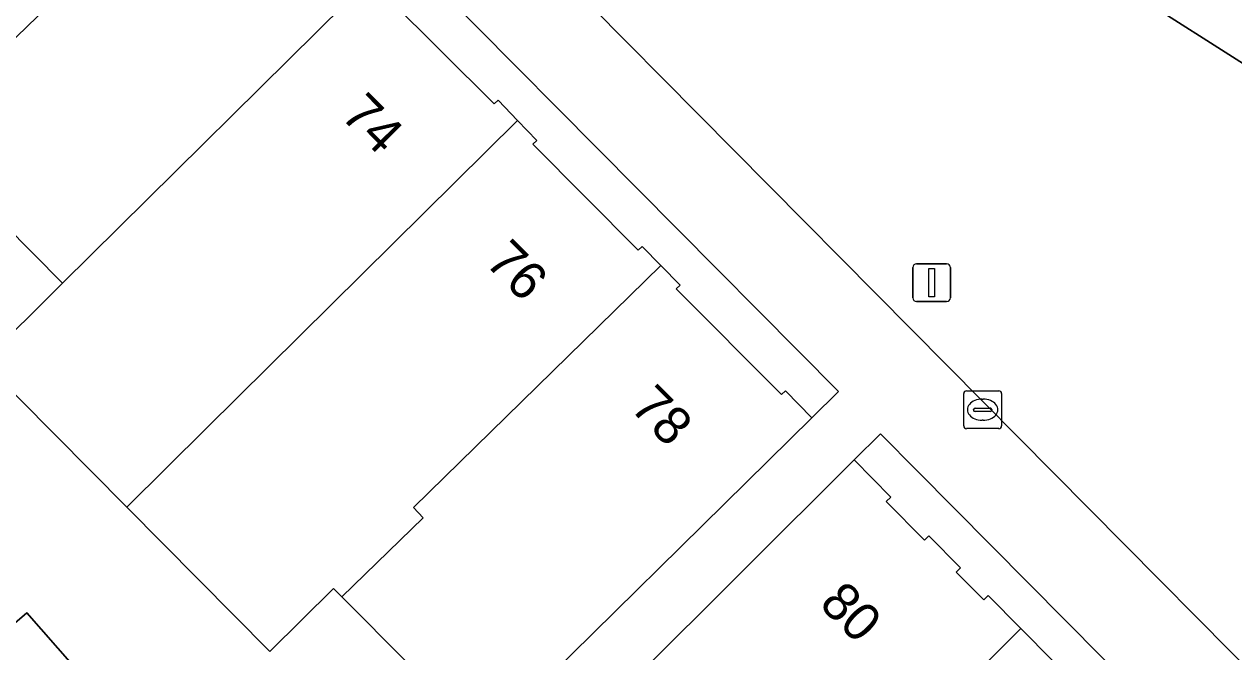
# Model space of a CAD drawing. Extents: x 160377 to 161131, y 383938 to 384853.
# Drawn here: x 160622.12 to 160654.07, y 384671.33 to 384687.91 of the extents above; entities that cross this region are included whole.
import ezdxf

# ---------------------------------------------------------------- set-up
doc = ezdxf.new("R2010")
doc.units = 0
for name, color, linetype in [('IMGEO_Erf', 7, 'Continuous'), ('IMGEO_Groenvoorziening', 7, 'Continuous'), ('IMGEO_Kolk', 7, 'Continuous'), ('IMGEO_Lichtmast', 7, 'Continuous'), ('IMGEO_Pand', 7, 'Continuous'), ('IMGEO_Pand_nummerreeks', 7, 'Continuous'), ('IMGEO_Voetpad_open', 7, 'Continuous')]:
    doc.layers.add(name, color=color, linetype=linetype)

msp = doc.modelspace()

# ---------------------------------------------------------------- linework, layer by layer
at = {"layer": 'IMGEO_Erf'}
for points in [[(160631.745, 384688.587), (160634.533, 384685.809), (160634.634, 384685.906), (160635.146, 384685.372), (160635.659, 384684.837), (160635.558, 384684.74), (160638.339, 384681.942), (160638.439, 384682.04), (160638.933, 384681.538), (160639.443, 384681.02), (160639.343, 384680.922), (160642.125, 384678.128), (160642.225, 384678.226), (160642.918, 384677.515), (160643.623, 384678.211), (160622.397, 384699.635)], [(160620.126, 384670.564), (160624.448, 384665.225), (160626.128, 384664.095), (160627.916, 384667.092), (160631.018, 384665.242), (160631.905, 384666.636), (160634.272, 384668.99), (160634.028, 384669.244), (160630.508, 384672.782), (160630.29, 384673.007), (160628.611, 384671.342), (160624.829, 384675.156), (160621.032, 384678.985), (160623.136, 384681.071), (160619.246, 384684.994)], [(160681.86, 384639.621), (160644.733, 384677.091), (160644.038, 384676.399), (160645.004, 384675.417), (160644.889, 384675.305), (160645.901, 384674.284), (160646.014, 384674.397), (160646.851, 384673.553), (160646.737, 384673.44), (160647.465, 384672.704), (160647.579, 384672.817), (160648.438, 384671.947), (160649.285, 384671.089)], [(160621.689, 384671.929), (160622.188, 384672.365), (160623.385, 384670.994), (160621.323, 384669.193)]]:
    msp.add_lwpolyline(points, dxfattribs=at)
at = {"layer": 'IMGEO_Groenvoorziening'}
for points in [[(160698.98, 384657.32), (160698.575, 384656.395), (160697.945, 384655.212), (160685.994, 384663.226), (160682.235, 384661.307), (160677.697, 384659.686), (160676.848, 384661.961), (160675.895, 384663.243), (160674.422, 384663.885), (160673.445, 384664.072), (160673.271, 384664.869), (160675.816, 384666.92), (160679.497, 384669.474), (160679.875, 384670.623), (160679.519, 384670.849), (160671.271, 384676.09), (160634.693, 384699.359)], [(160626.786, 384698.809), (160654.934, 384670.374), (160682.549, 384642.503), (160683.274, 384641.795)]]:
    msp.add_lwpolyline(points, dxfattribs=at)
at = {"layer": 'IMGEO_Kolk'}
for p, q in [((160646.932, 384677.301), (160646.932, 384678.153)), ((160647.007, 384678.227), (160647.859, 384678.227)), ((160647.933, 384678.153), (160647.933, 384677.301)), ((160647.191, 384677.721), (160647.191, 384677.733)), ((160647.234, 384677.77), (160647.632, 384677.77)), ((160647.42, 384678.007), (160647.445, 384678.007)), ((160647.675, 384677.733), (160647.675, 384677.721)), ((160647.629, 384677.684), (160647.231, 384677.684)), ((160647.443, 384677.447), (160647.418, 384677.447)), ((160647.859, 384677.227), (160647.007, 384677.227))]:
    msp.add_line(p, q, dxfattribs=at)
for points in [[(160646.932, 384677.301), (160646.932, 384678.153)], [(160647.007, 384678.227), (160647.859, 384678.227)], [(160647.933, 384678.153), (160647.933, 384677.301)], [(160647.859, 384677.227), (160647.007, 384677.227)]]:
    msp.add_lwpolyline(points, dxfattribs=at)
for centre, radius, start, end in [((160647.009, 384678.151), 0.0765, 91.552, 178.448), ((160647.009, 384678.151), 0.0765, 91.552, 178.448), ((160647.857, 384678.151), 0.0765, 1.552, 88.448), ((160647.857, 384678.151), 0.0765, 1.552, 88.448), ((160647.231, 384677.73), 0.0403, 85.8775, 175.7526), ((160647.636, 384677.732), 0.0386, 1.7309, 96.639), ((160647.228, 384677.72), 0.0366, 178.938, 274.7102), ((160647.632, 384677.727), 0.043, 264.8664, 352.4533), ((160647.009, 384677.303), 0.0765, 181.552, 268.448), ((160647.009, 384677.303), 0.0765, 181.552, 268.448), ((160647.857, 384677.303), 0.0765, 271.552, 358.448), ((160647.857, 384677.303), 0.0765, 271.552, 358.448)]:
    msp.add_arc(centre, radius, start, end, dxfattribs=at)
for centre, major_axis, ratio, start_param, end_param in [((160647.419, 384677.727), (-0.387, 0.002), 0.722429, 4.712389, 7.853982), ((160647.444, 384677.727), (-0.39, 0.002), 0.717154, 1.570796, 4.712389)]:
    msp.add_ellipse(centre, major_axis=major_axis, ratio=ratio, start_param=start_param, end_param=end_param, dxfattribs=at)
at = {"layer": 'IMGEO_Lichtmast'}
for p, q in [((160645.69, 384681.584), (160646.48, 384681.584)), ((160646.48, 384681.584), (160645.69, 384681.584)), ((160645.59, 384680.684), (160645.59, 384681.484)), ((160645.59, 384681.484), (160645.59, 384680.684)), ((160646.58, 384681.484), (160646.58, 384680.684)), ((160646.58, 384680.684), (160646.58, 384681.484)), ((160646.48, 384680.584), (160645.69, 384680.584)), ((160645.69, 384680.584), (160646.48, 384680.584))]:
    msp.add_line(p, q, dxfattribs=at)
msp.add_lwpolyline([(160646.01, 384681.459), (160646.16, 384681.459), (160646.16, 384680.709), (160646.01, 384680.709), (160646.01, 384681.459)], dxfattribs=at)
for centre, start, end in [((160645.69, 384681.484), 90, 180), ((160645.69, 384681.484), 90, 180), ((160646.48, 384681.484), 0, 90), ((160646.48, 384681.484), 360, 90), ((160645.69, 384680.684), 180, 270), ((160645.69, 384680.684), 180, 270), ((160646.48, 384680.684), 270, 0), ((160646.48, 384680.684), 270, 0)]:
    msp.add_arc(centre, 0.1, start, end, dxfattribs=at)
at = {"layer": 'IMGEO_Pand'}
for points in [[(160617.093, 384690.628), (160615.379, 384688.894), (160619.246, 384684.994), (160627.55, 384693.039), (160627.038, 384693.544), (160626.94, 384693.444), (160624.161, 384696.288), (160624.257, 384696.389), (160623.902, 384696.729), (160617.34, 384690.373)], [(160631.349, 384689.195), (160630.853, 384689.705), (160630.752, 384689.608), (160627.963, 384692.434), (160628.061, 384692.534), (160627.55, 384693.039), (160619.246, 384684.994), (160623.136, 384681.071)], [(160635.146, 384685.372), (160634.634, 384685.906), (160634.533, 384685.809), (160631.745, 384688.587), (160631.845, 384688.685), (160631.349, 384689.195), (160623.136, 384681.071), (160621.032, 384678.985), (160624.829, 384675.156), (160626.932, 384677.242)], [(160638.933, 384681.538), (160638.439, 384682.04), (160638.339, 384681.942), (160635.558, 384684.74), (160635.659, 384684.837), (160635.146, 384685.372), (160626.932, 384677.242), (160624.829, 384675.156), (160628.611, 384671.342), (160630.29, 384673.007), (160630.508, 384672.782), (160632.658, 384674.875), (160632.399, 384675.142)], [(160642.918, 384677.515), (160642.225, 384678.226), (160642.125, 384678.128), (160639.343, 384680.922), (160639.443, 384681.02), (160638.933, 384681.538), (160632.399, 384675.142), (160632.658, 384674.875), (160630.508, 384672.782), (160634.028, 384669.244), (160634.272, 384668.99)], [(160648.438, 384671.947), (160647.579, 384672.817), (160647.465, 384672.704), (160646.737, 384673.44), (160646.851, 384673.553), (160646.014, 384674.397), (160645.901, 384674.284), (160644.889, 384675.305), (160645.004, 384675.417), (160644.038, 384676.399), (160638.193, 384670.576), (160642.605, 384666.114)], [(160621.689, 384671.929), (160620.126, 384670.564), (160621.323, 384669.193), (160623.385, 384670.994), (160622.188, 384672.365)], [(160642.605, 384666.114), (160646.753, 384661.918), (160652.702, 384667.642), (160651.867, 384668.486), (160651.745, 384668.381), (160650.74, 384669.398), (160650.853, 384669.51), (160650.009, 384670.363), (160649.895, 384670.251), (160649.171, 384670.976), (160649.285, 384671.089), (160648.438, 384671.947)]]:
    msp.add_lwpolyline(points, close=True, dxfattribs=at)
at = {"layer": 'IMGEO_Voetpad_open'}
for points in [[(160622.435, 384720.808), (160621.946, 384725.035), (160620.438, 384737.93), (160617.943, 384737.619), (160622.397, 384699.635), (160643.623, 384678.211), (160642.918, 384677.515), (160634.272, 384668.99), (160631.905, 384666.636), (160631.018, 384665.242), (160629.059, 384662.347), (160630.403, 384661.545), (160631.687, 384663.557), (160631.783, 384663.496), (160633.051, 384665.474), (160638.193, 384670.576), (160644.038, 384676.399), (160644.733, 384677.091), (160681.86, 384639.621), (160683.437, 384638.06), (160686.913, 384640.854)], [(160634.693, 384699.359), (160671.271, 384676.09), (160679.519, 384670.849), (160679.875, 384670.623), (160686.635, 384666.327), (160687.049, 384666.066), (160697.315, 384659.586), (160698.677, 384658.711), (160698.785, 384658.642), (160702.69, 384656.097), (160703.064, 384655.836)], [(160683.274, 384641.795), (160682.549, 384642.503), (160654.934, 384670.374), (160626.786, 384698.809)]]:
    msp.add_lwpolyline(points, dxfattribs=at)

# ---------------------------------------------------------------- texts
at = {"layer": 'IMGEO_Pand_nummerreeks'}
for s, rotation, p in [('74', 314.8738, (160630.451, 384685.47)), ('76', 314.9254, (160634.265, 384681.592)), ('78', 314.9254, (160638.092, 384677.757)), ('80', 314.9795, (160643.085, 384672.563))]:
    msp.add_text(s, height=1, rotation=rotation, dxfattribs=at).set_placement(p)

doc.saveas('drawing.dxf')
